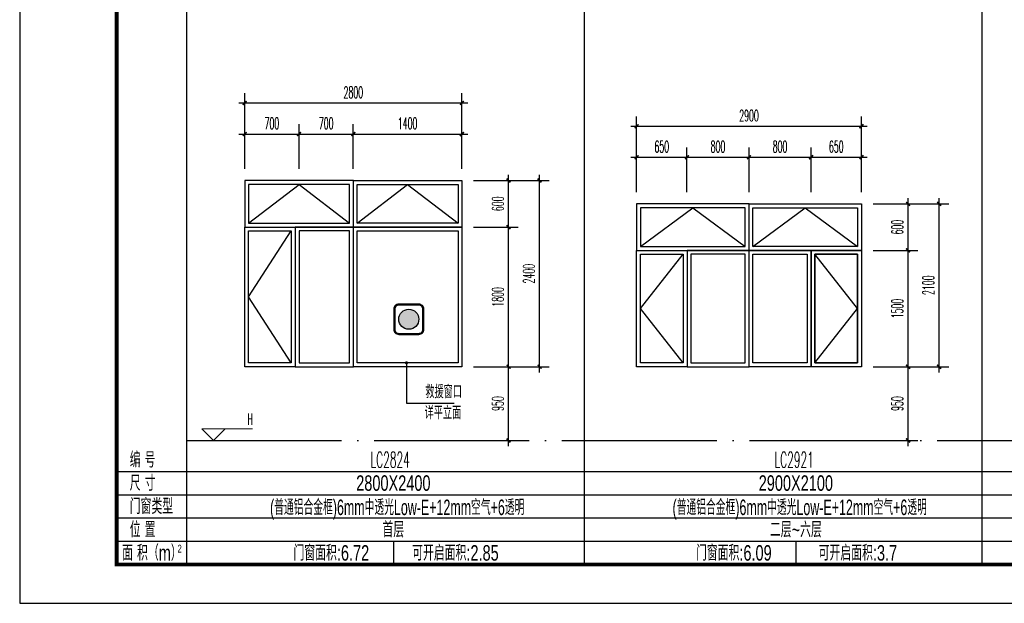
# Model space of a CAD drawing. Extents: x 1779708 to 7299578, y -1121471 to 88434.
# Tile 776 of 1056: x 6559923 to 6572619, y -1048390 to -1040866. Entities that reach past the tile are written whole.
import ezdxf
from ezdxf.enums import TextEntityAlignment as Align

# ---------------------------------------------------------------- set-up
doc = ezdxf.new("R2010")
doc.units = 0
doc.header["$LTSCALE"] = 1000
doc.header["$MEASUREMENT"] = 0
doc.linetypes.add('DOTE', pattern=[2.42, 2, -0.2, 0.02, -0.2])
doc.layers.get('0').update_dxf_attribs({"linetype": 'CONTINUOUS'})
doc.layers.get('Defpoints').update_dxf_attribs({"linetype": 'CONTINUOUS'})
doc.layers.add('DIM_ELEV', color=3, linetype='CONTINUOUS', lineweight=13)
for name, color, linetype in [('DIM_LEAD', 3, 'CONTINUOUS'), ('DOTE', 1, 'DOTE'), ('NONE', 7, 'CONTINUOUS'), ('PUB_DIM', 3, 'CONTINUOUS'), ('PUB_TAB', 7, 'CONTINUOUS'), ('PUB_TEXT', 7, 'CONTINUOUS'), ('PUB_TITLE', 4, 'CONTINUOUS'), ('WINDOW', 2, 'CONTINUOUS'), ('可见线', 6, 'CONTINUOUS'), ('填充', 251, 'CONTINUOUS'), ('建筑', 31, 'CONTINUOUS'), ('立面细线', 114, 'CONTINUOUS')]:
    doc.layers.add(name, color=color, linetype=linetype)
doc.styles.add('_TCH_DIM', font='SIMPLEX.shx', dxfattribs={"width": 0.7, "bigfont": 'GBCBIG.shx'})
doc.styles.add('_TCH_DIM_T3', font='SIMPLEX.shx', dxfattribs={"width": 0.494118, "bigfont": 'GBCBIG.shx'})
doc.styles.add('dim_font', font='SIMPLEX.shx', dxfattribs={"width": 0.8})
doc.styles.add('华正字体', font='huazheng.shx', dxfattribs={"width": 0.7, "bigfont": 'hztxt.shx'})
doc.dimstyles.new('_TCH_ARCH&&50', dxfattribs={"dimtxt": 148.75, "dimasz": 50, "dimexe": 125, "dimexo": 150, "dimgap": 63.125, "dimtad": 1, "dimdec": 0, "dimzin": 0, "dimdsep": 46, "dimtxsty": '_TCH_DIM_T3', "dimblk": 'ARCHTICK', "dimcen": 0.09, "dimdle": 75, "dimclrt": 7, "dimazin": 2, "dimtfac": 1, "dimtdec": 0, "dimtix": 1, "dimtmove": 2, "dimatfit": 3, "dimfxl": 250, "dimtolj": 1, "dimtzin": 0, "dimarcsym": 0})

# ---------------------------------------------------------------- blocks, each defined once
blk = doc.blocks.new('A$C3D8761CE')
at = {"layer": 'PUB_TITLE'}
blk.add_lwpolyline([(0, 0), (84100, 0), (84100, 59400), (0, 59400)], close=True, dxfattribs=at)
at = {"layer": 'PUB_TITLE', "const_width": 100}
blk.add_lwpolyline([(2500, 1000), (83100, 1000), (83100, 58400), (2500, 58400)], close=True, dxfattribs=at)
blk = doc.blocks.new('A$C718D67BF')
at = {"layer": '建筑'}
h = blk.add_hatch(color=1, dxfattribs=at)
h.dxf.hatch_style = 1
edge = h.paths.add_edge_path()
edge.add_arc((778, 778), 518, 0, 360)
for points in [[(259, 0), (1296, 0, 0.414214), (1555, 259), (1555, 1296, 0.414214), (1296, 1555), (259, 1555, 0.414214), (0, 1296), (0, 259, 0.414214)], [(259, 52), (1296, 52, 0.414214), (1503, 259), (1503, 1296, 0.414214), (1296, 1503), (259, 1503, 0.414214), (52, 1296), (52, 259, 0.414214)]]:
    blk.add_lwpolyline(points, format="xyb", close=True, dxfattribs=at)
at = {"layer": '建筑', "color": 1}
blk.add_circle((778, 778), 518, dxfattribs=at)
blk = doc.blocks.new('_ArchTick')
at = {"color": 0, "linetype": 'ByBlock', "const_width": 0.4}
blk.add_lwpolyline([(-0.5, -0.5), (0.5, 0.5)], dxfattribs=at)
blk = doc.blocks.new('*D3961')
at = {"layer": 'Defpoints', "color": 0, "transparency": 16777216}
for p in [(6563525, -1042340), (6562825, -1042940), (6563525, -1042940)]:
    blk.add_point(p, dxfattribs=at)
at = {"layer": 'PUB_DIM', "color": 0, "lineweight": -2, "transparency": 16777216}
for p, q in [((6562825, -1042790), (6562825, -1042215)), ((6563525, -1042790), (6563525, -1042215)), ((6562750, -1042340), (6563600, -1042340))]:
    blk.add_line(p, q, dxfattribs=at)
at = {"layer": 'PUB_DIM', "color": 0, "lineweight": -2, "transparency": 16777216, "xscale": 50, "yscale": 50, "zscale": 50, "rotation": 180}
blk.add_blockref('_ArchTick', (6562825, -1042340), dxfattribs=at)
at = {"layer": 'PUB_DIM', "color": 0, "lineweight": -2, "transparency": 16777216, "xscale": 50, "yscale": 50, "zscale": 50}
blk.add_blockref('_ArchTick', (6563525, -1042340), dxfattribs=at)
at = {"layer": 'PUB_DIM', "color": 7, "transparency": 16777216, "insert": (6563175, -1042202), "char_height": 148.8, "attachment_point": 5, "style": '_TCH_DIM_T3'}
blk.add_mtext('\\A1;700', dxfattribs=at)
blk = doc.blocks.new('*D3962')
at = {"layer": 'Defpoints', "color": 0, "transparency": 16777216}
for p in [(6564225, -1042340), (6563525, -1042940), (6564225, -1042940)]:
    blk.add_point(p, dxfattribs=at)
at = {"layer": 'PUB_DIM', "color": 0, "lineweight": -2, "transparency": 16777216}
for p, q in [((6563525, -1042790), (6563525, -1042215)), ((6564225, -1042790), (6564225, -1042215)), ((6563450, -1042340), (6564300, -1042340))]:
    blk.add_line(p, q, dxfattribs=at)
at = {"layer": 'PUB_DIM', "color": 0, "lineweight": -2, "transparency": 16777216, "xscale": 50, "yscale": 50, "zscale": 50, "rotation": 180}
blk.add_blockref('_ArchTick', (6563525, -1042340), dxfattribs=at)
at = {"layer": 'PUB_DIM', "color": 0, "lineweight": -2, "transparency": 16777216, "xscale": 50, "yscale": 50, "zscale": 50}
blk.add_blockref('_ArchTick', (6564225, -1042340), dxfattribs=at)
at = {"layer": 'PUB_DIM', "color": 7, "transparency": 16777216, "insert": (6563875, -1042202), "char_height": 148.8, "attachment_point": 5, "style": '_TCH_DIM_T3'}
blk.add_mtext('\\A1;700', dxfattribs=at)
blk = doc.blocks.new('*D3963')
at = {"layer": 'Defpoints', "color": 0, "transparency": 16777216}
for p in [(6565625, -1042340), (6564225, -1042940), (6565625, -1042940)]:
    blk.add_point(p, dxfattribs=at)
at = {"layer": 'PUB_DIM', "color": 0, "lineweight": -2, "transparency": 16777216}
for p, q in [((6564225, -1042790), (6564225, -1042215)), ((6565625, -1042790), (6565625, -1042215)), ((6564150, -1042340), (6565700, -1042340))]:
    blk.add_line(p, q, dxfattribs=at)
at = {"layer": 'PUB_DIM', "color": 0, "lineweight": -2, "transparency": 16777216, "xscale": 50, "yscale": 50, "zscale": 50, "rotation": 180}
blk.add_blockref('_ArchTick', (6564225, -1042340), dxfattribs=at)
at = {"layer": 'PUB_DIM', "color": 0, "lineweight": -2, "transparency": 16777216, "xscale": 50, "yscale": 50, "zscale": 50}
blk.add_blockref('_ArchTick', (6565625, -1042340), dxfattribs=at)
at = {"layer": 'PUB_DIM', "color": 7, "transparency": 16777216, "insert": (6564925, -1042202), "char_height": 148.8, "attachment_point": 5, "style": '_TCH_DIM_T3'}
blk.add_mtext('\\A1;1400', dxfattribs=at)
blk = doc.blocks.new('*D3964')
at = {"layer": 'Defpoints', "color": 0, "transparency": 16777216}
for p in [(6565625, -1042940), (6566226, -1042940), (6565625, -1043540)]:
    blk.add_point(p, dxfattribs=at)
at = {"layer": 'PUB_DIM', "color": 0, "lineweight": -2, "transparency": 16777216}
for p, q in [((6565775, -1042940), (6566351, -1042940)), ((6566226, -1043615), (6566226, -1042865)), ((6565775, -1043540), (6566351, -1043540))]:
    blk.add_line(p, q, dxfattribs=at)
at = {"layer": 'PUB_DIM', "color": 0, "lineweight": -2, "transparency": 16777216, "xscale": 50, "yscale": 50, "zscale": 50}
for p, rotation in [((6566226, -1042940), 90), ((6566226, -1043540), 270)]:
    blk.add_blockref('_ArchTick', p, dxfattribs=dict(at, rotation=rotation))
at = {"layer": 'PUB_DIM', "color": 7, "transparency": 16777216, "insert": (6566088, -1043240), "char_height": 148.8, "attachment_point": 5, "rotation": 90, "style": '_TCH_DIM_T3'}
blk.add_mtext('\\A1;600', dxfattribs=at)
blk = doc.blocks.new('*D3965')
at = {"layer": 'Defpoints', "color": 0, "transparency": 16777216}
for p in [(6565625, -1043540), (6566226, -1043540), (6565625, -1045340)]:
    blk.add_point(p, dxfattribs=at)
at = {"layer": 'PUB_DIM', "color": 0, "lineweight": -2, "transparency": 16777216}
for p, q in [((6566226, -1045415), (6566226, -1043465)), ((6565775, -1043540), (6566351, -1043540)), ((6565775, -1045340), (6566351, -1045340))]:
    blk.add_line(p, q, dxfattribs=at)
at = {"layer": 'PUB_DIM', "color": 0, "lineweight": -2, "transparency": 16777216, "xscale": 50, "yscale": 50, "zscale": 50}
for p, rotation in [((6566226, -1043540), 90), ((6566226, -1045340), 270)]:
    blk.add_blockref('_ArchTick', p, dxfattribs=dict(at, rotation=rotation))
at = {"layer": 'PUB_DIM', "color": 7, "transparency": 16777216, "insert": (6566088, -1044440), "char_height": 148.8, "attachment_point": 5, "rotation": 90, "style": '_TCH_DIM_T3'}
blk.add_mtext('\\A1;1800', dxfattribs=at)
blk = doc.blocks.new('*D3966')
at = {"layer": 'Defpoints', "color": 0, "transparency": 16777216}
for p in [(6565625, -1045340), (6566226, -1045340), (6565625, -1046290)]:
    blk.add_point(p, dxfattribs=at)
at = {"layer": 'PUB_DIM', "color": 0, "lineweight": -2, "transparency": 16777216}
for p, q in [((6565775, -1045340), (6566351, -1045340)), ((6566226, -1046365), (6566226, -1045265)), ((6565775, -1046290), (6566351, -1046290))]:
    blk.add_line(p, q, dxfattribs=at)
at = {"layer": 'PUB_DIM', "color": 0, "lineweight": -2, "transparency": 16777216, "xscale": 50, "yscale": 50, "zscale": 50}
for p, rotation in [((6566226, -1045340), 90), ((6566226, -1046290), 270)]:
    blk.add_blockref('_ArchTick', p, dxfattribs=dict(at, rotation=rotation))
at = {"layer": 'PUB_DIM', "color": 7, "transparency": 16777216, "insert": (6566088, -1045815), "char_height": 148.8, "attachment_point": 5, "rotation": 90, "style": '_TCH_DIM_T3'}
blk.add_mtext('\\A1;950', dxfattribs=at)
blk = doc.blocks.new('*D3995')
at = {"layer": 'Defpoints', "color": 0, "transparency": 16777216}
for p in [(6565775, -1042940), (6566626, -1042940), (6565775, -1045340)]:
    blk.add_point(p, dxfattribs=at)
at = {"layer": 'PUB_DIM', "color": 0, "lineweight": -2, "transparency": 16777216}
for p, q in [((6565925, -1042940), (6566751, -1042940)), ((6566626, -1045415), (6566626, -1042865)), ((6565925, -1045340), (6566751, -1045340))]:
    blk.add_line(p, q, dxfattribs=at)
at = {"layer": 'PUB_DIM', "color": 0, "lineweight": -2, "transparency": 16777216, "xscale": 50, "yscale": 50, "zscale": 50}
for p, rotation in [((6566626, -1042940), 90), ((6566626, -1045340), 270)]:
    blk.add_blockref('_ArchTick', p, dxfattribs=dict(at, rotation=rotation))
at = {"layer": 'PUB_DIM', "color": 7, "transparency": 16777216, "insert": (6566488, -1044140), "char_height": 148.8, "attachment_point": 5, "rotation": 90, "style": '_TCH_DIM_T3'}
blk.add_mtext('\\A1;2400', dxfattribs=at)
blk = doc.blocks.new('*D3996')
at = {"layer": 'Defpoints', "color": 0, "transparency": 16777216}
for p in [(6565625, -1041940), (6562825, -1042790), (6565625, -1042790)]:
    blk.add_point(p, dxfattribs=at)
at = {"layer": 'PUB_DIM', "color": 0, "lineweight": -2, "transparency": 16777216}
for p, q in [((6562825, -1042640), (6562825, -1041815)), ((6565625, -1042640), (6565625, -1041815)), ((6562750, -1041940), (6565700, -1041940))]:
    blk.add_line(p, q, dxfattribs=at)
at = {"layer": 'PUB_DIM', "color": 0, "lineweight": -2, "transparency": 16777216, "xscale": 50, "yscale": 50, "zscale": 50, "rotation": 180}
blk.add_blockref('_ArchTick', (6562825, -1041940), dxfattribs=at)
at = {"layer": 'PUB_DIM', "color": 0, "lineweight": -2, "transparency": 16777216, "xscale": 50, "yscale": 50, "zscale": 50}
blk.add_blockref('_ArchTick', (6565625, -1041940), dxfattribs=at)
at = {"layer": 'PUB_DIM', "color": 7, "transparency": 16777216, "insert": (6564225, -1041802), "char_height": 148.8, "attachment_point": 5, "style": '_TCH_DIM_T3'}
blk.add_mtext('\\A1;2800', dxfattribs=at)
blk = doc.blocks.new('*D4147')
at = {"layer": 'Defpoints', "color": 0, "transparency": 16777216}
for p in [(6570777, -1043240), (6571378, -1043240), (6570777, -1043840)]:
    blk.add_point(p, dxfattribs=at)
at = {"layer": 'PUB_DIM', "color": 0, "lineweight": -2, "transparency": 16777216}
for p, q in [((6571378, -1043915), (6571378, -1043165)), ((6570927, -1043240), (6571503, -1043240)), ((6570927, -1043840), (6571503, -1043840))]:
    blk.add_line(p, q, dxfattribs=at)
at = {"layer": 'PUB_DIM', "color": 0, "lineweight": -2, "transparency": 16777216, "xscale": 50, "yscale": 50, "zscale": 50}
for p, rotation in [((6571378, -1043240), 90), ((6571378, -1043840), 270)]:
    blk.add_blockref('_ArchTick', p, dxfattribs=dict(at, rotation=rotation))
at = {"layer": 'PUB_DIM', "color": 7, "transparency": 16777216, "insert": (6571240, -1043540), "char_height": 148.8, "attachment_point": 5, "rotation": 90, "style": '_TCH_DIM_T3'}
blk.add_mtext('\\A1;600', dxfattribs=at)
blk = doc.blocks.new('*D4148')
at = {"layer": 'Defpoints', "color": 0, "transparency": 16777216}
for p in [(6570777, -1043840), (6571378, -1043840), (6570777, -1045340)]:
    blk.add_point(p, dxfattribs=at)
at = {"layer": 'PUB_DIM', "color": 0, "lineweight": -2, "transparency": 16777216}
for p, q in [((6570927, -1043840), (6571503, -1043840)), ((6571378, -1045415), (6571378, -1043765)), ((6570927, -1045340), (6571503, -1045340))]:
    blk.add_line(p, q, dxfattribs=at)
at = {"layer": 'PUB_DIM', "color": 0, "lineweight": -2, "transparency": 16777216, "xscale": 50, "yscale": 50, "zscale": 50}
for p, rotation in [((6571378, -1043840), 90), ((6571378, -1045340), 270)]:
    blk.add_blockref('_ArchTick', p, dxfattribs=dict(at, rotation=rotation))
at = {"layer": 'PUB_DIM', "color": 7, "transparency": 16777216, "insert": (6571240, -1044590), "char_height": 148.8, "attachment_point": 5, "rotation": 90, "style": '_TCH_DIM_T3'}
blk.add_mtext('\\A1;1500', dxfattribs=at)
blk = doc.blocks.new('*D4149')
at = {"layer": 'Defpoints', "color": 0, "transparency": 16777216}
for p in [(6570777, -1045340), (6571378, -1045340), (6570777, -1046290)]:
    blk.add_point(p, dxfattribs=at)
at = {"layer": 'PUB_DIM', "color": 0, "lineweight": -2, "transparency": 16777216}
for p, q in [((6570927, -1045340), (6571503, -1045340)), ((6571378, -1046365), (6571378, -1045265)), ((6570927, -1046290), (6571503, -1046290))]:
    blk.add_line(p, q, dxfattribs=at)
at = {"layer": 'PUB_DIM', "color": 0, "lineweight": -2, "transparency": 16777216, "xscale": 50, "yscale": 50, "zscale": 50}
for p, rotation in [((6571378, -1045340), 90), ((6571378, -1046290), 270)]:
    blk.add_blockref('_ArchTick', p, dxfattribs=dict(at, rotation=rotation))
at = {"layer": 'PUB_DIM', "color": 7, "transparency": 16777216, "insert": (6571240, -1045815), "char_height": 148.8, "attachment_point": 5, "rotation": 90, "style": '_TCH_DIM_T3'}
blk.add_mtext('\\A1;950', dxfattribs=at)
blk = doc.blocks.new('*D4150')
at = {"layer": 'Defpoints', "color": 0, "transparency": 16777216}
for p in [(6568527, -1042639), (6567877, -1043240), (6568527, -1043240)]:
    blk.add_point(p, dxfattribs=at)
at = {"layer": 'PUB_DIM', "color": 0, "lineweight": -2, "transparency": 16777216}
for p, q in [((6567877, -1043090), (6567877, -1042514)), ((6568527, -1043090), (6568527, -1042514)), ((6567802, -1042639), (6568602, -1042639))]:
    blk.add_line(p, q, dxfattribs=at)
at = {"layer": 'PUB_DIM', "color": 0, "lineweight": -2, "transparency": 16777216, "xscale": 50, "yscale": 50, "zscale": 50, "rotation": 180}
blk.add_blockref('_ArchTick', (6567877, -1042639), dxfattribs=at)
at = {"layer": 'PUB_DIM', "color": 0, "lineweight": -2, "transparency": 16777216, "xscale": 50, "yscale": 50, "zscale": 50}
blk.add_blockref('_ArchTick', (6568527, -1042639), dxfattribs=at)
at = {"layer": 'PUB_DIM', "color": 7, "transparency": 16777216, "insert": (6568202, -1042502), "char_height": 148.8, "attachment_point": 5, "style": '_TCH_DIM_T3'}
blk.add_mtext('\\A1;650', dxfattribs=at)
blk = doc.blocks.new('*D4151')
at = {"layer": 'Defpoints', "color": 0, "transparency": 16777216}
for p in [(6569327, -1042639), (6568527, -1043240), (6569327, -1043240)]:
    blk.add_point(p, dxfattribs=at)
at = {"layer": 'PUB_DIM', "color": 0, "lineweight": -2, "transparency": 16777216}
for p, q in [((6568527, -1043090), (6568527, -1042514)), ((6569327, -1043090), (6569327, -1042514)), ((6568452, -1042639), (6569402, -1042639))]:
    blk.add_line(p, q, dxfattribs=at)
at = {"layer": 'PUB_DIM', "color": 0, "lineweight": -2, "transparency": 16777216, "xscale": 50, "yscale": 50, "zscale": 50, "rotation": 180}
blk.add_blockref('_ArchTick', (6568527, -1042639), dxfattribs=at)
at = {"layer": 'PUB_DIM', "color": 0, "lineweight": -2, "transparency": 16777216, "xscale": 50, "yscale": 50, "zscale": 50}
blk.add_blockref('_ArchTick', (6569327, -1042639), dxfattribs=at)
at = {"layer": 'PUB_DIM', "color": 7, "transparency": 16777216, "insert": (6568927, -1042502), "char_height": 148.8, "attachment_point": 5, "style": '_TCH_DIM_T3'}
blk.add_mtext('\\A1;800', dxfattribs=at)
blk = doc.blocks.new('*D4152')
at = {"layer": 'Defpoints', "color": 0, "transparency": 16777216}
for p in [(6570127, -1042639), (6569327, -1043240), (6570127, -1043240)]:
    blk.add_point(p, dxfattribs=at)
at = {"layer": 'PUB_DIM', "color": 0, "lineweight": -2, "transparency": 16777216}
for p, q in [((6569327, -1043090), (6569327, -1042514)), ((6570127, -1043090), (6570127, -1042514)), ((6569252, -1042639), (6570202, -1042639))]:
    blk.add_line(p, q, dxfattribs=at)
at = {"layer": 'PUB_DIM', "color": 0, "lineweight": -2, "transparency": 16777216, "xscale": 50, "yscale": 50, "zscale": 50, "rotation": 180}
blk.add_blockref('_ArchTick', (6569327, -1042639), dxfattribs=at)
at = {"layer": 'PUB_DIM', "color": 0, "lineweight": -2, "transparency": 16777216, "xscale": 50, "yscale": 50, "zscale": 50}
blk.add_blockref('_ArchTick', (6570127, -1042639), dxfattribs=at)
at = {"layer": 'PUB_DIM', "color": 7, "transparency": 16777216, "insert": (6569727, -1042502), "char_height": 148.8, "attachment_point": 5, "style": '_TCH_DIM_T3'}
blk.add_mtext('\\A1;800', dxfattribs=at)
blk = doc.blocks.new('*D4153')
at = {"layer": 'Defpoints', "color": 0, "transparency": 16777216}
for p in [(6570777, -1042639), (6570127, -1043240), (6570777, -1043240)]:
    blk.add_point(p, dxfattribs=at)
at = {"layer": 'PUB_DIM', "color": 0, "lineweight": -2, "transparency": 16777216}
for p, q in [((6570127, -1043090), (6570127, -1042514)), ((6570777, -1043090), (6570777, -1042514)), ((6570052, -1042639), (6570852, -1042639))]:
    blk.add_line(p, q, dxfattribs=at)
at = {"layer": 'PUB_DIM', "color": 0, "lineweight": -2, "transparency": 16777216, "xscale": 50, "yscale": 50, "zscale": 50, "rotation": 180}
blk.add_blockref('_ArchTick', (6570127, -1042639), dxfattribs=at)
at = {"layer": 'PUB_DIM', "color": 0, "lineweight": -2, "transparency": 16777216, "xscale": 50, "yscale": 50, "zscale": 50}
blk.add_blockref('_ArchTick', (6570777, -1042639), dxfattribs=at)
at = {"layer": 'PUB_DIM', "color": 7, "transparency": 16777216, "insert": (6570452, -1042502), "char_height": 148.8, "attachment_point": 5, "style": '_TCH_DIM_T3'}
blk.add_mtext('\\A1;650', dxfattribs=at)
blk = doc.blocks.new('*D4154')
at = {"layer": 'Defpoints', "color": 0, "transparency": 16777216}
for p in [(6570777, -1042240), (6567877, -1043090), (6570777, -1043090)]:
    blk.add_point(p, dxfattribs=at)
at = {"layer": 'PUB_DIM', "color": 0, "lineweight": -2, "transparency": 16777216}
for p, q in [((6567877, -1042940), (6567877, -1042115)), ((6570777, -1042940), (6570777, -1042115)), ((6567802, -1042240), (6570852, -1042240))]:
    blk.add_line(p, q, dxfattribs=at)
at = {"layer": 'PUB_DIM', "color": 0, "lineweight": -2, "transparency": 16777216, "xscale": 50, "yscale": 50, "zscale": 50, "rotation": 180}
blk.add_blockref('_ArchTick', (6567877, -1042240), dxfattribs=at)
at = {"layer": 'PUB_DIM', "color": 0, "lineweight": -2, "transparency": 16777216, "xscale": 50, "yscale": 50, "zscale": 50}
blk.add_blockref('_ArchTick', (6570777, -1042240), dxfattribs=at)
at = {"layer": 'PUB_DIM', "color": 7, "transparency": 16777216, "insert": (6569327, -1042102), "char_height": 148.8, "attachment_point": 5, "style": '_TCH_DIM_T3'}
blk.add_mtext('\\A1;2900', dxfattribs=at)
blk = doc.blocks.new('*D4155')
at = {"layer": 'Defpoints', "color": 0, "transparency": 16777216}
for p in [(6570927, -1043240), (6571778, -1043240), (6570927, -1045340)]:
    blk.add_point(p, dxfattribs=at)
at = {"layer": 'PUB_DIM', "color": 0, "lineweight": -2, "transparency": 16777216}
for p, q in [((6571778, -1045415), (6571778, -1043165)), ((6571077, -1043240), (6571903, -1043240)), ((6571077, -1045340), (6571903, -1045340))]:
    blk.add_line(p, q, dxfattribs=at)
at = {"layer": 'PUB_DIM', "color": 0, "lineweight": -2, "transparency": 16777216, "xscale": 50, "yscale": 50, "zscale": 50}
for p, rotation in [((6571778, -1043240), 90), ((6571778, -1045340), 270)]:
    blk.add_blockref('_ArchTick', p, dxfattribs=dict(at, rotation=rotation))
at = {"layer": 'PUB_DIM', "color": 7, "transparency": 16777216, "insert": (6571640, -1044290), "char_height": 148.8, "attachment_point": 5, "rotation": 90, "style": '_TCH_DIM_T3'}
blk.add_mtext('\\A1;2100', dxfattribs=at)

msp = doc.modelspace()

# ---------------------------------------------------------------- linework, layer by layer
msp.add_line((6561173.1, -1019189.7), (6561173.1, -1047889.7))
at = {"layer": 'DIM_ELEV'}
for p, q in [((6562423.1, -1046289.7), (6562273.1, -1046139.7)), ((6562273.1, -1046139.7), (6562924.6, -1046139.7)), ((6562423.1, -1046289.7), (6562573.1, -1046139.7)), ((6562073.1, -1046289.7), (6562573.1, -1046289.7))]:
    msp.add_line(p, q, dxfattribs=at)
at = {"layer": 'DIM_LEAD'}
for p, q in [((6564911.4, -1045289.7), (6564911.4, -1045809.6)), ((6564911.4, -1045809.6), (6565524.2, -1045809.6))]:
    msp.add_line(p, q, dxfattribs=at)
at = {"layer": 'DIM_LEAD', "const_width": 20}
msp.add_lwpolyline([(6564911.4, -1045279.7, 1), (6564911.4, -1045299.7, 1)], format="xyb", close=True, dxfattribs=at)
at = {"layer": 'DOTE'}
msp.add_line((6562073.1, -1046289.7), (6597973.1, -1046289.7), dxfattribs=at)
at = {"layer": 'PUB_TAB'}
for p, q in [((6562073.1, -1019189.7), (6562073.1, -1047889.7)), ((6572330.2, -1019189.7), (6572330.2, -1047889.7)), ((6567201.6, -1033539.7), (6567201.6, -1047889.7)), ((6561173.1, -1046689.7), (6597973.1, -1046689.7)), ((6561173.1, -1046989.7), (6597973.1, -1046989.7)), ((6561173.1, -1047289.7), (6597973.1, -1047289.7)), ((6561173.1, -1047589.7), (6597973.1, -1047589.7)), ((6564741.3, -1047589.7), (6564741.3, -1047889.7)), ((6569931.1, -1047589.7), (6569931.1, -1047889.7)), ((6561173.1, -1047889.7), (6597973.1, -1047889.7))]:
    msp.add_line(p, q, dxfattribs=at)
at = {"layer": 'WINDOW'}
for points in [[(6562825.5, -1043539.7), (6564225.5, -1043539.7), (6564225.5, -1042939.7), (6562825.5, -1042939.7)], [(6564225.5, -1042939.7), (6565625.5, -1042939.7), (6565625.5, -1043539.7), (6564225.5, -1043539.7)], [(6567877.5, -1043839.7), (6569327.5, -1043839.7), (6569327.5, -1043239.7), (6567877.5, -1043239.7)], [(6569327.5, -1043239.7), (6570777.5, -1043239.7), (6570777.5, -1043839.7), (6569327.5, -1043839.7)], [(6563475.5, -1045339.7), (6562825.5, -1045339.7), (6562825.5, -1043539.7), (6563475.5, -1043539.7)], [(6564225.5, -1043539.7), (6563475.5, -1043539.7), (6563475.5, -1045339.7), (6564225.5, -1045339.7)], [(6565625.5, -1045339.7), (6564225.5, -1045339.7), (6564225.5, -1043539.7), (6565625.5, -1043539.7)], [(6568527.5, -1045339.7), (6567877.5, -1045339.7), (6567877.5, -1043839.7), (6568527.5, -1043839.7)], [(6569327.5, -1043839.7), (6568527.5, -1043839.7), (6568527.5, -1045339.7), (6569327.5, -1045339.7)], [(6570127.5, -1045339.7), (6569327.5, -1045339.7), (6569327.5, -1043839.7), (6570127.5, -1043839.7)], [(6570127.5, -1043839.7), (6570777.5, -1043839.7), (6570777.5, -1045339.7), (6570127.5, -1045339.7)]]:
    msp.add_lwpolyline(points, close=True, dxfattribs=at)
at = {"layer": '立面细线'}
for points in [[(6562875.5, -1043489.7), (6564175.5, -1043489.7), (6564175.5, -1042989.7), (6562875.5, -1042989.7)], [(6564275.5, -1042989.7), (6565575.5, -1042989.7), (6565575.5, -1043489.7), (6564275.5, -1043489.7)], [(6567927.5, -1043789.7), (6569277.5, -1043789.7), (6569277.5, -1043289.7), (6567927.5, -1043289.7)], [(6569377.5, -1043289.7), (6570727.5, -1043289.7), (6570727.5, -1043789.7), (6569377.5, -1043789.7)], [(6563425.5, -1045289.7), (6562875.5, -1045289.7), (6562875.5, -1043589.7), (6563425.5, -1043589.7)], [(6564175.5, -1043589.7), (6563525.5, -1043589.7), (6563525.5, -1045289.7), (6564175.5, -1045289.7)], [(6565575.5, -1045289.7), (6564275.5, -1045289.7), (6564275.5, -1043589.7), (6565575.5, -1043589.7)], [(6568477.5, -1045289.7), (6567927.5, -1045289.7), (6567927.5, -1043889.7), (6568477.5, -1043889.7)], [(6569277.5, -1043889.7), (6568577.5, -1043889.7), (6568577.5, -1045289.7), (6569277.5, -1045289.7)], [(6570077.5, -1045289.7), (6569377.5, -1045289.7), (6569377.5, -1043889.7), (6570077.5, -1043889.7)], [(6570177.5, -1043889.7), (6570727.5, -1043889.7), (6570727.5, -1045289.7), (6570177.5, -1045289.7)]]:
    msp.add_lwpolyline(points, close=True, dxfattribs=at)
for points in [[(6562875.5, -1043489.7), (6563525.5, -1042989.7), (6564175.5, -1043489.7)], [(6564275.5, -1043489.7), (6564925.5, -1042989.7), (6565575.5, -1043489.7)], [(6567927.5, -1043789.7), (6568602.5, -1043289.7), (6569277.5, -1043789.7)], [(6569377.5, -1043789.7), (6570052.5, -1043289.7), (6570727.5, -1043789.7)], [(6563425.5, -1045289.7), (6562875.5, -1045289.7), (6562875.5, -1043589.7), (6563425.5, -1043589.7), (6563425.5, -1045289.7), (6562875.5, -1044439.7), (6563425.5, -1043589.7)], [(6568477.5, -1045289.7), (6567927.5, -1045289.7), (6567927.5, -1043889.7), (6568477.5, -1043889.7), (6568477.5, -1045289.7), (6567927.5, -1044589.7), (6568477.5, -1043889.7)], [(6570177.5, -1045289.7), (6570727.5, -1045289.7), (6570727.5, -1043889.7), (6570177.5, -1043889.7), (6570177.5, -1045289.7), (6570727.5, -1044589.7), (6570177.5, -1043889.7)]]:
    msp.add_lwpolyline(points, dxfattribs=at)

# ---------------------------------------------------------------- block references
at = {"layer": '可见线', "xscale": 0.5, "yscale": 0.5, "zscale": 0.5}
msp.add_blockref('A$C3D8761CE', (6559923.1, -1048389.7), dxfattribs=at)
at = {"layer": '填充', "xscale": 0.25, "yscale": 0.25, "zscale": 0.25}
msp.add_blockref('A$C718D67BF', (6564745.8, -1044922.5), dxfattribs=at)

# ---------------------------------------------------------------- texts
at = {"layer": 'NONE', "style": 'dim_font', "width": 0.5}
for s, p in [('LC2824', (6564447.4, -1046638.4)), ('LC2921', (6569655.6, -1046638.4))]:
    msp.add_text(s, height=200, dxfattribs=at).set_placement(p)
at = {"layer": 'PUB_TAB', "style": '华正字体', "width": 0.7}
for s, p in [('2800X2400', (6564741.3, -1046939.7)), ('2900X2100', (6569931.1, -1046939.7)), ('首层', (6564741.3, -1047539.7)), ('二层~六层', (6569931.1, -1047539.7)), ('门窗面积:6.72', (6563941.3, -1047839.7)), ('可开启面积:2.85', (6565541.3, -1047839.7)), ('门窗面积:6.09', (6569131.1, -1047839.7)), ('可开启面积:3.7', (6570731.1, -1047839.7))]:
    msp.add_text(s, height=200, dxfattribs=at).set_placement(p, align=Align.CENTER)
at = {"layer": 'PUB_TEXT', "color": 7, "style": '_TCH_DIM', "width": 0.7}
for s, p in [('救援窗口', (6565153.7, -1045745.9)), ('详平立面', (6565143.3, -1046016.6))]:
    msp.add_text(s, height=168.79, dxfattribs=at).set_placement(p)
at = {"layer": 'PUB_TEXT'}
for s, height, style, width, p in [('H', 148.8, '_TCH_DIM', 0.494118, (6562860.6, -1046089.6)), ('编 号', 200, '华正字体', 0.7, (6561342.1, -1046639.7)), ('尺 寸', 200, '华正字体', 0.7, (6561342.1, -1046939.7)), ('门窗类型', 200, '华正字体', 0.7, (6561342.1, -1047239.7)), ('位 置', 200, '华正字体', 0.7, (6561342.1, -1047539.7)), ('面 积（m）', 200, '华正字体', 0.7, (6561244.1, -1047839.7)), ('2', 100, '华正字体', 0.7, (6561958.7, -1047734.9))]:
    msp.add_text(s, height=height, dxfattribs=dict(at, style=style, width=width)).set_placement(p)
at = {"layer": 'PUB_TEXT', "style": '华正字体', "width": 0.6}
for p in [(6564791, -1047252.2), (6569980.7, -1047252.2)]:
    msp.add_text('(普通铝合金框)6mm中透光Low-E+12mm空气+6透明', height=200, dxfattribs=at).set_placement(p, align=Align.CENTER)

# ---------------------------------------------------------------- dimensions: what is measured, and where the dimension line sits
at = {"layer": 'PUB_DIM'}
for p1, p2, distance, picture, middle in [((6562825.5, -1042789.7), (6565625.5, -1042789.7), 849.9, '*D3996', (6564225.5, -1041802.2)), ((6567877.5, -1043089.7), (6570777.5, -1043089.7), 849.9, '*D4154', (6569327.5, -1042102.2)), ((6562825.5, -1042939.7), (6563525.5, -1042939.7), 599.7, '*D3961', (6563175.5, -1042202.5)), ((6563525.5, -1042939.7), (6564225.5, -1042939.7), 599.7, '*D3962', (6563875.5, -1042202.5)), ((6564225.5, -1042939.7), (6565625.5, -1042939.7), 599.7, '*D3963', (6564925.5, -1042202.5)), ((6567877.5, -1043239.7), (6568527.5, -1043239.7), 600.4, '*D4150', (6568202.5, -1042501.8)), ((6568527.5, -1043239.7), (6569327.5, -1043239.7), 600.4, '*D4151', (6568927.5, -1042501.8)), ((6569327.5, -1043239.7), (6570127.5, -1043239.7), 600.4, '*D4152', (6569727.5, -1042501.8)), ((6570127.5, -1043239.7), (6570777.5, -1043239.7), 600.4, '*D4153', (6570452.5, -1042501.8)), ((6565625.5, -1043539.7), (6565625.5, -1042939.7), -600.2, '*D3964', (6566088.2, -1043239.7)), ((6565775.5, -1045339.7), (6565775.5, -1042939.7), -850.4, '*D3995', (6566488.4, -1044139.7)), ((6570777.5, -1043839.7), (6570777.5, -1043239.7), -600.3, '*D4147', (6571240.3, -1043539.7)), ((6570927.5, -1045339.7), (6570927.5, -1043239.7), -850.5, '*D4155', (6571640.5, -1044289.7)), ((6565625.5, -1045339.7), (6565625.5, -1043539.7), -600.2, '*D3965', (6566088.2, -1044439.7)), ((6570777.5, -1045339.7), (6570777.5, -1043839.7), -600.3, '*D4148', (6571240.3, -1044589.7)), ((6565625.5, -1046289.7), (6565625.5, -1045339.7), -600.2, '*D3966', (6566088.2, -1045814.7)), ((6570777.5, -1046289.7), (6570777.5, -1045339.7), -600.3, '*D4149', (6571240.3, -1045814.7))]:
    dim = msp.add_aligned_dim(p1=p1, p2=p2, distance=distance, dimstyle='_TCH_ARCH&&50', dxfattribs=at)
    dim.commit()
    dim.dimension.update_dxf_attribs({"geometry": picture, "text_midpoint": middle})

doc.saveas('drawing.dxf')
